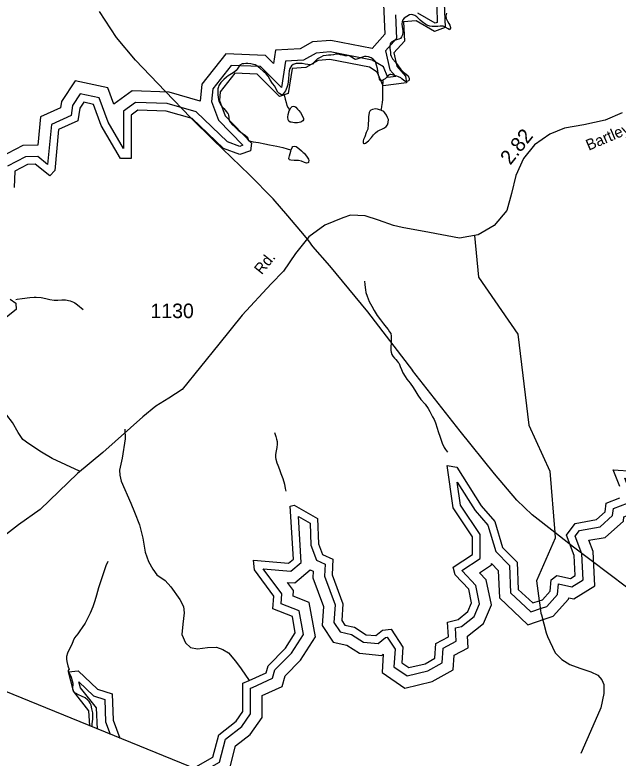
# Model space of a CAD drawing. Extents: x 2001466 to 2224147, y 644118 to 847247.
# Drawn here: x 2016039 to 2021226, y 670615 to 677010 of the extents above; entities that cross this region are included whole.
import ezdxf

# ---------------------------------------------------------------- set-up
doc = ezdxf.new("R2010")
doc.units = 0
for name, color, linetype in [('Exist Boundary Political CountyLine', 7, 'Continuous'), ('Exist Hydrographic Buffer Line', 7, 'Continuous'), ('Exist Hydrographic Lake Shore', 7, 'Continuous'), ('Exist Hydrographic Misc Water Feature', 7, 'Continuous'), ('Exist Railroad Mainline', 7, 'Continuous'), ('Exist Road Non-System Type 51', 7, 'Continuous'), ('Exist Road Secondary Mileage Hundredths English Label', 7, 'Continuous'), ('Exist Road Secondary Type 20 Attributed', 7, 'Continuous'), ('Exist Road Secondary Type 51 Attributed', 7, 'Continuous'), ('Exist Road Secondary Type 51 Label', 7, 'Continuous'), ('Exist Road Secondary Type 51 Number Label', 7, 'Continuous')]:
    doc.layers.add(name, color=color, linetype=linetype)

msp = doc.modelspace()

# ---------------------------------------------------------------- linework, layer by layer
at = {"layer": 'Exist Boundary Political CountyLine'}
msp.add_lwpolyline([(2025347, 667357.1), (2005827.3, 675323.1), (2003947.8, 676045.5), (2001465.7, 677002.8), (2006817.6, 695750.4), (2007499.4, 697710.6)], dxfattribs=at)
at = {"layer": 'Exist Hydrographic Buffer Line'}
for points in [[(2019209.3, 677102.2), (2019221.7, 676842.6), (2019111.6, 676721.6), (2018757.2, 676790.2), (2018599.5, 676777.9), (2018492.5, 676718.4), (2018280.6, 676704.9), (2018263.3, 676591.5), (2018193, 676661.4), (2017853.8, 676674.1), (2017647.7, 676413.3), (2017632.3, 676268.9), (2017365.4, 676344.4), (2017047.9, 676355.1), (2016889.1, 676241.6), (2016837.7, 676380.8), (2016556.7, 676442.2), (2016440.9, 676265.8), (2016432.7, 676210.7), (2016260.6, 676133), (2016237.6, 675889.6), (2016106.6, 675885.8), (2015907.1, 675781.9)], [(2019666.5, 677076.4), (2019671.5, 676945), (2019653.1, 676938.2), (2019504.4, 677024.5)], [(2019312.2, 677010.9), (2019322, 676806.5), (2019226.7, 676701.8), (2019262.5, 676536.4), (2019314, 676479), (2019247.1, 676470.5), (2019208.1, 676563.2), (2019112.8, 676621.1), (2018751.6, 676691), (2018628.6, 676681.4), (2018520.9, 676621.5), (2018365.9, 676611.7), (2018331.3, 676385.2), (2018150.9, 676564.4), (2017900.1, 676573.8), (2017742.6, 676374.6), (2017730.9, 676264.9), (2017791.2, 676105.4), (2018000.4, 675887.6), (2017972.8, 675877.3), (2017867.5, 675916.2), (2017598.6, 676176.1), (2017350.1, 676246.4), (2017077.9, 676255.6), (2016974.3, 676181.5), (2016974.3, 675861.6), (2016841.5, 676086.2), (2016764, 676296.1), (2016601.8, 676331.6), (2016535, 676229.9), (2016522.2, 676143.1), (2016353.2, 676066.8), (2016320.8, 675723.6), (2016237.1, 675791.1), (2016132, 675788.1), (2015976.5, 675707)], [(2020568.9, 671906.7), (2020612, 671921.2), (2020705.3, 672024.5), (2020712.6, 672114.3), (2020713.9, 672115.2), (2020828.8, 672090.3), (2020925.1, 672150), (2020914.9, 672373.1), (2020857, 672524.4), (2020894.8, 672574.9), (2021070.6, 672606), (2021178, 672702.4), (2021185.2, 672762.6), (2021306.4, 672808.2), (2021306.4, 672964.8), (2021282.8, 673022.8), (2021378.4, 673017.3), (2021446.8, 673070.2), (2021462, 673116.8), (2021589.7, 673186.6), (2021663.4, 673326.9)], [(2020600.2, 671813.4), (2020667.8, 671836.1), (2020800.7, 671983.3), (2020801.6, 671995.4), (2020846.8, 671985.6), (2021026.1, 672096.8), (2021012.5, 672393.5), (2020975.8, 672489.3), (2021115.4, 672514), (2021271.3, 672653.9), (2021275.8, 672691.5), (2021404.9, 672740), (2021404.9, 672917.1), (2021409.5, 672916.9), (2021531, 673010.8), (2021543.5, 673049.1), (2021663, 673114.5), (2021760.3, 673299.7)], [(2020040.5, 672538.3), (2019870.7, 672791.7), (2019843.4, 672990.7), (2019996.8, 672746.7), (2020106.9, 672619.9), (2020174.6, 672393.4), (2020293.1, 672272.7), (2020302.2, 672038), (2020475.5, 671875.4), (2020568.9, 671906.7)], [(2018501, 672297.6), (2018478.5, 672695.3), (2018577.6, 672638), (2018584.6, 672447.1), (2018631.7, 672319)], [(2020040.5, 672331.7), (2020040.5, 672538.3)], [(2018174.6, 672244.1), (2018413.3, 672223.6), (2018501, 672297.6)], [(2018579.2, 672234.8), (2018604.2, 672223.4), (2018600.9, 672167.1), (2018692.8, 671919.4), (2018682.6, 671755.6), (2018775.2, 671613.8), (2018894.9, 671587.7), (2019003.1, 671518), (2019193.5, 671499.1), (2019207.3, 671510.5), (2019196.7, 671352.5), (2019392.7, 671218), (2019627.2, 671273.2), (2019808.8, 671376), (2019816.6, 671500.6), (2019937.2, 671564.1), (2019930.8, 671663.7), (2020067.6, 671773.1), (2020138.3, 671932.9), (2020092.8, 672148.7), (2020034.3, 672210.5), (2020138.9, 672278.2)], [(2018631.7, 672319), (2018706.5, 672285.1), (2018700.4, 672182), (2018792.4, 671934), (2018782.9, 671782), (2018835.5, 671701.4), (2018933.2, 671680.1), (2019036.4, 671613.6), (2019162.4, 671601.1), (2019226.4, 671654), (2019241.7, 671655.7), (2019308.7, 671551.8), (2019298.7, 671401.9), (2019412.5, 671323.8), (2019591, 671365.8), (2019713.9, 671435.4), (2019721.8, 671561.9), (2019834.9, 671621.4), (2019827.6, 671735.1), (2019880, 671749.1), (2019987.4, 671834.9), (2020035.4, 671943.7), (2020002.2, 672101.2), (2019884, 672226.1), (2019883.1, 672229.9), (2020040.5, 672331.7)], [(2020138.9, 672278.2), (2020138.9, 672289.3)], [(2020138.9, 672289.3), (2020196.2, 672230.9), (2020205.4, 671993.8), (2020451, 671763.4), (2020600.2, 671813.4)], [(2018082, 671224.1), (2018255.9, 671303.3), (2018275.5, 671375), (2018418.5, 671519), (2018519.7, 671679.4), (2018483.9, 671882.2), (2018327.8, 671943.6), (2018334, 672027.8), (2018174.6, 672244.1)], [(2018382.8, 672127.5), (2018445.6, 672122.1), (2018579.2, 672234.8)], [(2018164.8, 671153.6), (2018338.8, 671232.9), (2018363.6, 671324.1), (2018495.9, 671457.3), (2018623.3, 671659), (2018571.2, 671953.6), (2018431.3, 672008.7), (2018434.8, 672056.8), (2018382.8, 672127.5)], [(2016749.7, 670865.7), (2016740.2, 671048), (2016602.9, 671220.1), (2016590.3, 671270.9), (2016716.2, 671151.4), (2016811.9, 671119.4), (2016819.6, 670927.3), (2016860.1, 670820.6)], [(2017652.2, 670497.4), (2017799.2, 670581.3), (2017850.5, 670778.8), (2017990.9, 670886.4), (2018066.4, 670995.9), (2018066.4, 671217), (2018082, 671224.1)], [(2017768, 670450.1), (2017884, 670516.4), (2017937.3, 670721.3), (2018063.1, 670817.8), (2018164.8, 670965.2), (2018164.8, 671153.6)]]:
    msp.add_lwpolyline(points, dxfattribs=at)
at = {"layer": 'Exist Hydrographic Lake Shore'}
for points in [[(2019730.8, 677110.3), (2019738.8, 676900), (2019647, 676865.9), (2019488.9, 676957.7), (2019380.8, 676950), (2019388.8, 676782.5), (2019298, 676682.7), (2019323, 676567.3), (2019397.8, 676483.7), (2019405.8, 676424.6), (2019205.9, 676399.1), (2019155.9, 676518.2), (2019088.8, 676558.9), (2018747.8, 676624.9), (2018647.9, 676617.1), (2018539.9, 676557), (2018422.8, 676549.6), (2018389.8, 676333.6), (2018314.9, 676308.9), (2018122.8, 676499.8), (2017930.9, 676507), (2017805.8, 676348.8), (2017797.8, 676273.5), (2017847.8, 676141.2), (2018072.8, 675907), (2018064.8, 675841.5), (2017972.9, 675807.3), (2017831.8, 675859.4), (2017564.9, 676117.5), (2017339.9, 676181.1), (2017098, 676189.2), (2017039.9, 676147.8), (2017039.9, 675773.7), (2016948.9, 675775.6), (2016782, 676057.9), (2016714.9, 676239.7), (2016631.9, 676257.8), (2016597.8, 676206), (2016581.8, 676098), (2016414.9, 676022.7), (2016381.9, 675672.3), (2016339.9, 675623.9), (2016214.8, 675724.8), (2016149, 675722.9), (2016039.9, 675666.1), (2016031.9, 675525.2)], [(2015998.9, 674564.5), (2016048.9, 674530.7), (2016049.9, 674474.8), (2015865.8, 674331)], [(2018099.8, 672234.9), (2018091.8, 672317.1), (2018391.8, 672291.3), (2018433.7, 672326.6), (2018407.8, 672783.2), (2018441.9, 672792.3), (2018641.8, 672676.6), (2018649.8, 672460), (2018683.8, 672367.4), (2018774.7, 672326.2), (2018766.7, 672191.8), (2018858.7, 671943.8), (2018849.7, 671799.7), (2018875.8, 671759.8), (2018958.8, 671741.7), (2019058.7, 671677.4), (2019141.7, 671669.1), (2019199.7, 671717.1), (2019274.8, 671725.4), (2019375.7, 671569.2), (2019366.7, 671434.8), (2019425.7, 671394.3), (2019566.8, 671427.5), (2019650.7, 671475), (2019658.6, 671602.8), (2019766.7, 671659.7), (2019758.7, 671784.5), (2019849.8, 671808.9), (2019933.8, 671876.1), (2019966.8, 671950.9), (2019941.8, 672069.6), (2019824.7, 672193.3), (2019807.7, 672259.3), (2019974.8, 672367.4), (2019974.8, 672518.4), (2019807.7, 672767.8), (2019757.7, 673133), (2019840.7, 673118.3), (2020049.7, 672785.9), (2020165.7, 672652.2), (2020232.8, 672427.8), (2020357.7, 672300.6), (2020366.7, 672067.4), (2020491.8, 671950.1), (2020548, 671968.9)], [(2021240.8, 672952), (2021182.8, 673094.3), (2021357.7, 673084.2)], [(2020548, 671968.9), (2020574.8, 671977.9), (2020641.7, 672052), (2020649.7, 672150.3), (2020699.7, 672185.4), (2020816.8, 672160), (2020857.8, 672185.4), (2020849.8, 672359.5), (2020782.7, 672534.7), (2020857.8, 672635), (2021040.7, 672667.4), (2021115.8, 672734.7), (2021124.8, 672810), (2021240.8, 672853.6)], [(2018054.8, 671283.8), (2018200.7, 671350.3), (2018216.7, 671409), (2018366.8, 671560.1), (2018450.7, 671693), (2018425.7, 671834.6), (2018258.8, 671900.3), (2018266.8, 672008.4), (2018099.8, 672234.9)], [(2016682.6, 670893.1), (2016675.8, 671023.6), (2016542.7, 671190.4), (2016500.8, 671358.6), (2016584.7, 671366.7), (2016750.8, 671209), (2016875.7, 671167.2), (2016884.7, 670940.6), (2016943.2, 670786.7)], [(2017575.1, 670528.8), (2017742.6, 670624.6), (2017792.7, 670817.1), (2017942.8, 670932.2), (2018000.8, 671016.3), (2018000.8, 671259.2), (2018054.8, 671283.8)]]:
    msp.add_lwpolyline(points, dxfattribs=at)
at = {"layer": 'Exist Hydrographic Misc Water Feature'}
for points in [[(2019751.9, 677024.5), (2019746, 677002.4), (2019748.1, 676978.6), (2019760.2, 676956.2), (2019770.2, 676936.4), (2019778, 676920.7), (2019784.3, 676902.5), (2019784.1, 676896.7), (2019780.2, 676886.9), (2019776.1, 676880.5), (2019764.3, 676888.9), (2019740.1, 676904.1), (2019722.2, 676912.7), (2019696.2, 676912.5), (2019676.1, 676910.4), (2019654.1, 676910), (2019628.1, 676910.5), (2019608, 676912.6), (2019598, 676914.5), (2019582.4, 676920.5), (2019572.1, 676926.4), (2019540.1, 676950.1), (2019523.9, 676964.3), (2019514.1, 676976), (2019494.2, 676994.4), (2019478.2, 677003.8), (2019460, 677010), (2019448.1, 677011.8), (2019432.1, 677009.7), (2019409.9, 676996.2), (2019386.1, 676981.9), (2019376.1, 676968.1), (2019370.1, 676950.2), (2019366.2, 676933.9), (2019370.1, 676907.6), (2019376.3, 676876.3), (2019376.3, 676859.9), (2019372.4, 676837.8), (2019364.4, 676819.9), (2019354.4, 676807.8), (2019340.4, 676799.9), (2019320.5, 676796.2), (2019300.4, 676790), (2019280.5, 676778.1), (2019270.5, 676767.7), (2019266.4, 676757.9), (2019262.5, 676737.5), (2019264.5, 676719.4), (2019268.6, 676689.8), (2019268.6, 676679.9), (2019270.5, 676670.1), (2019274.6, 676653.6), (2019286.7, 676632), (2019310.7, 676602), (2019334.7, 676572), (2019356.8, 676539.6), (2019380.8, 676517.7), (2019404.8, 676500), (2019421, 676484.1), (2019424.7, 676475.8), (2019429, 676464.3), (2019431, 676456), (2019429, 676447.9), (2019425.1, 676443.8), (2019410.7, 676436.7), (2019398.8, 676437.8), (2019383.1, 676446.3), (2019366.5, 676459.8), (2019358.9, 676468.1), (2019339, 676477.5), (2019323.2, 676482), (2019302.9, 676488.1), (2019285, 676493.4), (2019272.9, 676496.1), (2019262.9, 676495.5), (2019253.1, 676491.6), (2019237.1, 676473.8), (2019222.9, 676459.4), (2019206.9, 676449.9), (2019203.2, 676448.3)], [(2019203.2, 676448.3), (2019198.9, 676445.9), (2019182.9, 676445.5), (2019177, 676447.2), (2019174.9, 676455.5), (2019171, 676475.2), (2019163.9, 676509), (2019156.7, 676549.4), (2019148.9, 676575.8), (2019138.8, 676608), (2019134.7, 676615.4), (2019120.6, 676629.7), (2019102.5, 676641.5), (2019080.6, 676647.7), (2019060.7, 676651.4), (2019046, 676652.5), (2019028.7, 676645.5), (2019004.7, 676636.9), (2018980.7, 676629.2), (2018968.6, 676627), (2018958.8, 676628.9), (2018946.7, 676637.3), (2018932.8, 676647.4), (2018920.7, 676655.1), (2018908.8, 676659.4), (2018896.7, 676657.2), (2018880.7, 676657.5), (2018860.6, 676662.8), (2018838.6, 676667.4), (2018818.6, 676671.1), (2018798.7, 676670.6), (2018778.8, 676666.9), (2018756.8, 676663.3), (2018736.7, 676662.9), (2018715.4, 676660.9), (2018690.8, 676656.4), (2018668.9, 676647.1), (2018642.8, 676630.4), (2018620.7, 676610.3), (2018610.8, 676599), (2018598.9, 676586.9), (2018586.8, 676582.2), (2018576.8, 676580.8), (2018559, 676582.8), (2018536.8, 676584.9), (2018508.9, 676590.4), (2018484.7, 676592.5), (2018456.8, 676590.7), (2018432.8, 676582.1), (2018416.9, 676572.6), (2018402.9, 676549.9), (2018397, 676528.6), (2018395.1, 676498.4), (2018391, 676458.3), (2018385.1, 676410), (2018377.1, 676383.9), (2018365.4, 676356.3), (2018350, 676332.2)], [(2018350, 676332.2), (2018343.4, 676323.9), (2018338.1, 676322.4), (2018333.2, 676322.5), (2018317.2, 676330.2), (2018308.2, 676336.9), (2018299.4, 676346.1), (2018289.3, 676366), (2018273.3, 676395.8), (2018255.1, 676420), (2018233.1, 676451.6), (2018216.9, 676484), (2018200.9, 676502.3), (2018176.9, 676524.1), (2018147, 676550.2), (2018119.1, 676572.1), (2018106.6, 676578.9), (2018090.8, 676584.2), (2018068.7, 676587.9), (2018042.8, 676591.6), (2018024.8, 676592), (2018007, 676589.9), (2017992.8, 676587.8), (2017975, 676577.4), (2017961, 676561.4), (2017951, 676543.5), (2017940.7, 676531.4), (2017924.9, 676517.8), (2017903, 676503.5), (2017874.1, 676486), (2017858.5, 676474.8), (2017835.3, 676453.1), (2017811.3, 676427.4), (2017793.3, 676401.5), (2017790.2, 676391.7), (2017785.3, 676373), (2017783.2, 676343.5), (2017783.4, 676325.4), (2017787.3, 676299.1), (2017793.3, 676266.9), (2017800.5, 676250.4), (2017811.5, 676233), (2017835.7, 676203), (2017859.7, 676177), (2017868.5, 676165.4), (2017873.7, 676157.1), (2017875.7, 676147.2), (2017877.8, 676127.5), (2017877.8, 676115.2), (2017885.8, 676095.3), (2017907.7, 676067.8), (2017934, 676043.4), (2017959.8, 676017.5), (2017993.8, 675991.4), (2018019.9, 675975.3), (2018033.8, 675961.9), (2018041.8, 675949.4), (2018044.1, 675942), (2018045.7, 675929.6)], [(2019203.2, 676448.3), (2019202.2, 676439.3), (2019199.3, 676392.6), (2019200.6, 676350.8), (2019200.4, 676318.8), (2019199.5, 676281.9), (2019197.1, 676256.5), (2019192.6, 676223), (2019188.5, 676199.2), (2019185.8, 676189.5)], [(2018350, 676332.2), (2018356.6, 676309.7), (2018362.7, 676283.3), (2018370.7, 676256.1), (2018378.7, 676229.7), (2018389, 676211.4), (2018398.8, 676198.1), (2018403.7, 676193)], [(2018403.7, 676193), (2018412.8, 676210.1), (2018424.9, 676222.1), (2018435.1, 676224.4), (2018446.6, 676221.7), (2018455.8, 676215), (2018470.8, 676198.3), (2018480.8, 676185.8), (2018494, 676169.1), (2018509.5, 676144.2), (2018520.8, 676117.7), (2018520.8, 676107.8), (2018514.9, 676098.1), (2018498.9, 676087.8), (2018470.6, 676081.8), (2018443.1, 676081.5), (2018415, 676085.4), (2018405, 676088), (2018394.9, 676095.7), (2018389, 676108), (2018386.9, 676129.4), (2018389, 676151.6), (2018398.8, 676184.2), (2018403.7, 676193)], [(2019185.8, 676189.5), (2019174.7, 676193), (2019156.7, 676199.1), (2019138.8, 676201.1), (2019114.6, 676195.1), (2019100.7, 676188.7), (2019090.7, 676180.7), (2019086.6, 676171), (2019082.7, 676148.9), (2019080.8, 676135), (2019079, 676108.8), (2019076.5, 676066.2), (2019072.8, 676026.9), (2019060.9, 675996.8), (2019047.2, 675961), (2019037.3, 675936.6), (2019035.1, 675925.1), (2019033.2, 675912.9), (2019035.1, 675907.1), (2019039.2, 675902.9), (2019045.1, 675902.8), (2019055.2, 675906.7), (2019081, 675926.7), (2019105, 675954.9), (2019122.4, 675977.5), (2019139, 675995.2), (2019157.1, 676008.8), (2019174.9, 676019), (2019201, 676029.2), (2019218.8, 676037), (2019230.9, 676049.1), (2019242.8, 676065.3), (2019249, 676083.2), (2019250.8, 676109.4), (2019244.6, 676126.7), (2019233.6, 676147.5), (2019220.7, 676167.4), (2019212.7, 676177.4), (2019192.6, 676186.9), (2019185.8, 676189.5)], [(2018045.7, 675929.6), (2018089.4, 675917.3), (2018133.5, 675911.5), (2018189.5, 675901.3), (2018229.4, 675893.1), (2018261.2, 675886.7), (2018291.6, 675879.6), (2018343.2, 675867.9), (2018381.4, 675858), (2018409.5, 675850.1), (2018415, 675847.5)], [(2018415, 675847.5), (2018423.2, 675869.5), (2018429.4, 675877.6), (2018439.4, 675881.5), (2018457.2, 675876.2), (2018480.4, 675859.3), (2018503.6, 675839.2), (2018519.4, 675825.7), (2018525.5, 675819.8), (2018547.5, 675794), (2018563.7, 675769.9), (2018565.5, 675755.9), (2018565.3, 675746.1), (2018563.7, 675740.3), (2018557.5, 675736.4), (2018547.5, 675734.1), (2018529.6, 675740.2), (2018503.6, 675752.2), (2018477.5, 675757.7), (2018439.4, 675757.6), (2018411.5, 675759.8), (2018401.7, 675761.6), (2018397.6, 675765.9), (2018395.5, 675774.1), (2018399.4, 675797.8), (2018411.3, 675837.7), (2018415, 675847.5)], [(2019045.1, 674719.1), (2019049.2, 674691.2), (2019051.3, 674663.2), (2019053.3, 674645.2), (2019057.2, 674621.3), (2019067.9, 674590.8), (2019085.5, 674545.2), (2019107.5, 674503), (2019127.8, 674467.3), (2019153.8, 674423.3), (2019181.9, 674385), (2019209.8, 674351.6), (2019231.5, 674324.1), (2019247.9, 674303.2), (2019261.9, 674283.3), (2019271.9, 674267.5), (2019276, 674245.2), (2019276, 674219.8), (2019274, 674187.1), (2019272.1, 674151.8), (2019271.3, 674131.4), (2019272.1, 674121.5), (2019274.2, 674109.1), (2019282, 674087.7), (2019288.1, 674073.6), (2019302.3, 674057.7), (2019314.4, 674043.5), (2019326.3, 674031.8), (2019336.3, 674019.3), (2019342.3, 674011.8), (2019346.4, 674001.8), (2019352.5, 673985.3), (2019362.3, 673959.7), (2019376.5, 673929.9), (2019394.5, 673900), (2019410.3, 673875.9), (2019422.6, 673857.5), (2019438.6, 673840.1), (2019462.6, 673803.5), (2019486.8, 673767.7), (2019502.8, 673737.8), (2019530.9, 673700.4), (2019567, 673661.9), (2019593, 673624.4), (2019607, 673596.2), (2019620.9, 673568.1), (2019631, 673552.3), (2019643.3, 673528.2), (2019655, 673500.1), (2019671.2, 673453.9), (2019679.2, 673426.6), (2019695.4, 673377.9), (2019713.4, 673324.2), (2019731.4, 673288.6), (2019741.5, 673272), (2019759.7, 673247.8)], [(2016047.9, 674561.5), (2016057.9, 674564.1), (2016102, 674569.7), (2016168, 674578.2), (2016205.2, 674581.6), (2016222, 674582.1), (2016266.1, 674578.8), (2016306, 674570.6), (2016339.9, 674562.5), (2016375.8, 674556.8), (2016409.8, 674554.5), (2016444, 674558.8), (2016476, 674558.9), (2016514, 674550.8), (2016542.3, 674539.5), (2016556, 674532.6), (2016579.2, 674514.1), (2016625.9, 674474.6)], [(2018271.7, 673415.9), (2018283.8, 673383.7), (2018289.5, 673359.7), (2018293.6, 673338.3), (2018293.6, 673317.8), (2018291.8, 673288.4), (2018284, 673244.2), (2018281.7, 673223.7), (2018281.1, 673203.2), (2018281.9, 673187.6), (2018292, 673156.3), (2018300, 673135.6), (2018314.1, 673098.4), (2018326.2, 673063.7), (2018344.3, 673022.3), (2018356.4, 672972), (2018362.3, 672934.1), (2018368.1, 672912.7)], [(2016839.6, 672305.6), (2016822, 672269.9), (2016798, 672201.4), (2016778.1, 672141.2), (2016758.2, 672081.7), (2016740.3, 672017.2), (2016727.4, 671969.1), (2016708.6, 671917.8), (2016686.4, 671863.3), (2016664.5, 671815.4), (2016642.7, 671775.6), (2016616.7, 671739.2), (2016598.9, 671709.3), (2016580.8, 671683.4), (2016552.9, 671649.5), (2016540.8, 671623.5), (2016528.9, 671593.4), (2016507, 671551.2), (2016491.2, 671517.1), (2016483.2, 671489.3), (2016483.2, 671467.2), (2016485.3, 671447.4), (2016495.3, 671409.5), (2016506.2, 671378.9)], [(2016704.2, 670884.2), (2016703.8, 670894.2), (2016704.7, 670911.4), (2016706.3, 670929.4), (2016708.6, 670951.5), (2016709.6, 670976.9), (2016708.4, 671004), (2016702.2, 671039.4), (2016694.2, 671069.9), (2016686.4, 671087.4), (2016678.2, 671101.4), (2016664.1, 671117.3), (2016644.2, 671133.3), (2016612.2, 671147.9), (2016586.1, 671159.9), (2016559.9, 671173.6), (2016550.1, 671181.2), (2016542.1, 671193.6), (2016538, 671209.3), (2016538, 671225.7), (2016540, 671245.4), (2016540, 671257.7), (2016535.7, 671277.4), (2016525.9, 671309.6), (2016514, 671333.6), (2016503.9, 671355.2), (2016501.7, 671361.8), (2016499.8, 671369.2), (2016506.2, 671378.9)]]:
    msp.add_lwpolyline(points, dxfattribs=at)
at = {"layer": 'Exist Railroad Mainline'}
for points in [[(2018528.3, 675112.6), (2018385.6, 675281.1), (2018259.4, 675426.4), (2018055.8, 675635), (2017747.4, 675932.7), (2017553.7, 676122.8), (2017332.4, 676353.5), (2017075.6, 676620.5), (2016912, 676816.5), (2016766.7, 677040.2)], [(2021299.2, 672086.3), (2020843.3, 672429.8), (2020681.1, 672556.3), (2020486.6, 672707.9), (2020354.2, 672835.6), (2020163, 673061.9), (2019869.2, 673429.2), (2019459.6, 673950.2), (2019461.6, 673950.2), (2019075.6, 674454.8), (2018748.5, 674850.7), (2018600.5, 675018.5), (2018567.1, 675066.8), (2018528.3, 675112.6)]]:
    msp.add_lwpolyline(points, dxfattribs=at)
at = {"layer": 'Exist Road Non-System Type 51'}
for p, q in [((2020548, 671968.9), (2020553.3, 671930.2)), ((2020566.2, 671849.1), (2020609, 671694.1))]:
    msp.add_line(p, q, dxfattribs=at)
for points in [[(2019990.3, 675112.7), (2020025.2, 674752), (2020364.6, 674261.6), (2020458.8, 673478.9), (2020638, 673082.8), (2020681.1, 672556.3)], [(2016595.1, 673085.5), (2016360.3, 673194.4), (2016266.9, 673247.5), (2016159.8, 673320.7), (2016106.4, 673357.4), (2016067, 673417.8), (2016020.2, 673504.3), (2015970.8, 673564.9), (2015933.3, 673601.5), (2015870, 673656.2), (2015834.3, 673678.7)], [(2016985.6, 673444.8), (2016988.5, 673362.9), (2016962.5, 673195.2), (2016939.2, 673093.5), (2016940.7, 673049.4), (2016952.1, 672997.2), (2017037.7, 672810.3), (2017068.9, 672731.8), (2017111.5, 672623.3), (2017140.1, 672507), (2017160.7, 672388.7), (2017187.7, 672308.4), (2017226.9, 672242), (2017260.2, 672193.5), (2017331.8, 672144.6), (2017381.1, 672090), (2017457.6, 671979.3), (2017489, 671920.8), (2017494.3, 671864.7), (2017483.1, 671767), (2017473.9, 671678.9), (2017505.1, 671608.7), (2017550.6, 671566.2), (2017610.6, 671555.3), (2017694.6, 671566.4), (2017772.7, 671569.5), (2017828.5, 671550.7), (2017876.1, 671520.2), (2017935.3, 671449.6), (2017986.5, 671382.9), (2018054.8, 671283.8)], [(2020681.1, 672556.3), (2020685.1, 672507.5), (2020524.8, 672139.7), (2020548, 671968.9)], [(2020553.3, 671930.2), (2020562.6, 671862.1), (2020566.2, 671849.1)], [(2020609, 671694.1), (2020618.1, 671661.3), (2020638.1, 671619.5)], [(2020638.1, 671619.5), (2020684.5, 671522.6), (2020741.7, 671463.8), (2020811.2, 671421), (2020897, 671390.1), (2020990.5, 671357), (2021052.2, 671330.1), (2021085.8, 671289.6), (2021103.1, 671249.5), (2021104.2, 671171.4), (2021078.6, 671047.8), (2021008.8, 670890.6), (2020905.9, 670655.8)]]:
    msp.add_lwpolyline(points, dxfattribs=at)
at = {"layer": 'Exist Road Secondary Type 20 Attributed'}
msp.add_lwpolyline([(2018858.1, 675263.1), (2018703.3, 675201.3), (2018565.8, 675099.4), (2018451.8, 674955.7), (2018348.3, 674805.7), (2018241.7, 674695.9), (2017994.7, 674427.5), (2017792, 674176.1), (2017476.4, 673787.4), (2017362.4, 673713.5), (2017250.5, 673643.7), (2017140.7, 673550.8), (2016794.5, 673244.4), (2016578.1, 673064.9), (2016257.2, 672754.3), (2016069.3, 672621.2), (2015942.6, 672521.9), (2015769.5, 672283.2), (2015622.7, 672088.8), (2015536.2, 671949.4), (2015449.6, 671803.6), (2015344.1, 671662), (2015223.7, 671526.8), (2015201.8, 671497.4)], dxfattribs=at)
at = {"layer": 'Exist Road Secondary Type 51 Attributed'}
msp.add_lwpolyline([(2021259.7, 676168.4), (2021116.2, 676105), (2020932.5, 676064.9), (2020765.7, 676035.3), (2020639, 675982.5), (2020506, 675891.6), (2020413.1, 675775.4), (2020345.6, 675627.5), (2020310.7, 675473.3), (2020270.6, 675327.5), (2020160.8, 675198.7), (2020021.5, 675118.4), (2019861, 675088.8), (2019605.6, 675137.4), (2019370.2, 675181.8), (2019294.2, 675198.7), (2019165.4, 675243), (2019051.4, 675281.1), (2018924.7, 675285.3), (2018858.1, 675263.1)], dxfattribs=at)

# ---------------------------------------------------------------- texts
at = {"layer": 'Exist Road Secondary Mileage Hundredths English Label'}
msp.add_text('2.82', height=125, rotation=51.35948, dxfattribs=at).set_placement((2020299.2, 675711.8))
at = {"layer": 'Exist Road Secondary Type 51 Label'}
for s, rotation, p in [('Bartley-Holloman', 23.24656, (2020973.7, 675840.3)), ('Rd.', 51.0935, (2018162.1, 674768.8))]:
    msp.add_text(s, height=95, rotation=rotation, dxfattribs=at).set_placement(p)
at = {"layer": 'Exist Road Secondary Type 51 Number Label'}
msp.add_text('1130', height=125, dxfattribs=at).set_placement((2017205.8, 674401))

doc.saveas('drawing.dxf')
